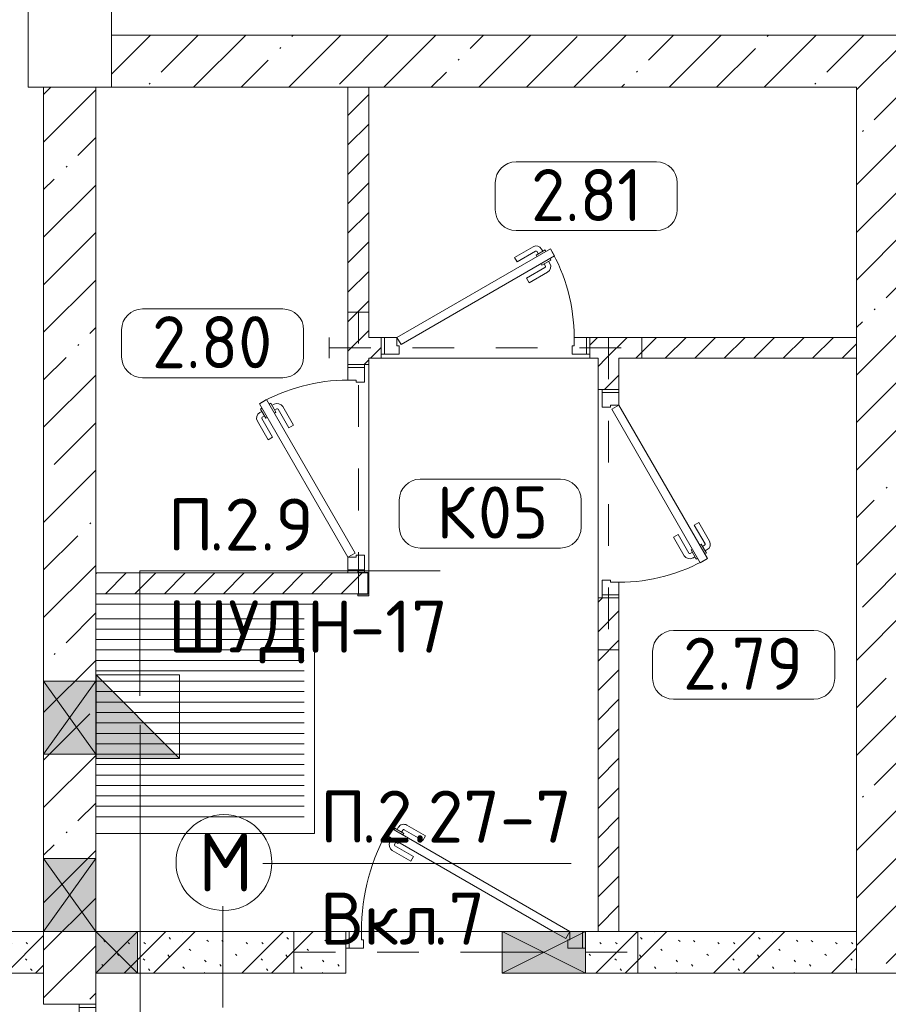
# Model space of a CAD drawing. Header units: millimetres. Extents: x -32229 to 291619, y -13689 to 125138.
# Tile 478 of 565: x 88565 to 92733, y 81350 to 86074. Entities that reach past the tile are written whole.
import ezdxf

# ---------------------------------------------------------------- set-up
doc = ezdxf.new("R2010")
doc.units = ezdxf.units.MM
doc.linetypes.add('3_ Штрих_ 1 х 1 мм', pattern=[400, 200, -200])
for name, color, linetype, lineweight in [('A-____-NOTE-TEXT', 7, 'Continuous', 18), ('A-AREA-____-IDEN', 7, 'Continuous', 9), ('A-DETL-____-THIN', 7, 'Continuous', 9), ('A-DOOR-____-MCUT', 7, 'Continuous', 9), ('A-DOOR-____-OTLN', 7, 'Continuous', 18), ('A-DOOR-FRAM-MCUT', 7, 'Continuous', 9), ('A-FLOR-____-OTLN', 7, 'Continuous', 18), ('A-GLAZ-____-MCUT', 7, 'Continuous', 9), ('A-GLAZ-____-OTLN', 7, 'Continuous', 18), ('A-WALL-____-MCUT', 7, 'Continuous', 40), ('A-WALL-____-PATT', 7, 'Continuous', 40), ('G-____-____-TEXT', 7, 'Continuous', 9), ('I-WALL-____-MCUT', 7, 'Continuous', 40), ('M-EQPM-____-OTLN', 7, 'Continuous', 18), ('S-BEAM-____-OTLN', 7, 'Continuous', 18), ('S-COLS-____-MCUT', 7, 'Continuous', 40), ('S-COLS-____-OTLN', 7, 'Continuous', 18)]:
    doc.layers.add(name, color=color, linetype=linetype, lineweight=lineweight)
doc.layers.add('A-DETL-____-OTLN', color=7, linetype='Continuous', lineweight=9, true_color=0x00a600)
doc.styles.add('GOST Common_2', font='GOST_Common.ttf', dxfattribs={"height": 280})
doc.styles.add('GOST Common_9', font='GOST_Common.ttf', dxfattribs={"height": 250})
doc.styles.add('ISOCPEUR', font='isocpeur.ttf', dxfattribs={"height": 250})
pattern_1 = [(135, (300.56, 377.28), (-565.6854, 6e-14), [10, -790]), (135, (349.8, 474.73), (-565.6854, 6e-14), [10, -790]), (135, (423.93, 473.06), (-565.6854, 6e-14), [10, -790]), (135, (229.92, 447.9), (-565.6854, 6e-14), [10, -790]), (135, (155.08, 447.9), (-565.6854, 6e-14), [10, -790]), (135, (114.9, 369.03), (-565.6854, 6e-14), [10, -790]), (135, (132.43, 285.8), (-565.6854, 6e-14), [10, -790]), (135, (214.66, 322), (-565.6854, 6e-14), [10, -790]), (135, (198.16, 261.88), (-565.6854, 6e-14), [10, -790]), (135, (45.2, 272.9), (-565.6854, 6e-14), [10, -790]), (135, (42.32, 336.16), (-565.6854, 6e-14), [10, -790]), (135, (92.26, 192.24), (-565.6854, 6e-14), [10, -790]), (135, (7.07, 149.2), (-565.6854, 6e-14), [10, -790]), (135, (80.6, 95.1), (-565.6854, 6e-14), [10, -790]), (135, (79.53, 36.94), (-565.6854, 6e-14), [10, -790]), (135, (153.87, 74.56), (-565.6854, 6e-14), [10, -790]), (135, (228.35, 124.8), (-565.6854, 6e-14), [10, -790]), (135, (279.75, 180.4), (-565.6854, 6e-14), [10, -790]), (135, (282.9, 31.63), (-565.6854, 6e-14), [10, -790]), (135, (377.38, 53.45), (-565.6854, 6e-14), [10, -790]), (135, (352.28, 102.7), (-565.6854, 6e-14), [10, -790]), (135, (354.05, 0), (-565.6854, 6e-14), [10, -790]), (135, (553.23, 16.45), (-565.6854, 6e-14), [10, -790]), (135, (542.38, 63.45), (-565.6854, 6e-14), [10, -790]), (135, (536.58, 239.3), (-565.6854, 6e-14), [10, -790]), (135, (475.85, 203.9), (-565.6854, 6e-14), [10, -790]), (135, (475.85, 316.54), (-565.6854, 6e-14), [10, -790]), (135, (520.8, 408.7), (-565.6854, 6e-14), [10, -790]), (135, (551.1, 470.8), (-565.6854, 6e-14), [10, -790]), (135, (235.25, 537.93), (-565.6854, 6e-14), [10, -790]), (135, (407.25, 547.65), (-565.6854, 6e-14), [10, -790]), (135, (94.5, 558.6), (-565.6854, 6e-14), [10, -790]), (135, (46.4, 532.3), (-565.6854, 6e-14), [10, -790]), (135, (85.56, 465.04), (-565.6854, 6e-14), [10, -790]), (135, (355.53, 181.14), (-565.6854, 6e-14), [10, -790]), (135, (362.23, 243.6), (-565.6854, 6e-14), [10, -790]), (135, (413.45, 344.1), (-565.6854, 6e-14), [10, -790]), (135, (286.3, 273.25), (-565.6854, 6e-14), [10, -790]), (135, (423.02, 263.72), (-565.6854, 6e-14), [10, -790]), (135, (162.94, 190.2), (-565.6854, 6e-14), [10, -790]), (135, (470.25, 120.93), (-565.6854, 6e-14), [10, -790]), (135, (484.48, 9.78), (-565.6854, 6e-14), [10, -790]), (45, (0, 212.13), (-565.6854, 0), []), (45, (212.13, 0), (-565.6854, 0), []), (45, (353.55, 0), (-565.6854, 0), []), (45, (0, 353.55), (-565.6854, 0), [])]
pattern_2 = [(45, (0, 0), (-70.71068, 70.71068), [])]
pattern_3 = [(45, (0, 0), (-228.0985, 228.0985), []), (45, (228.1, 0), (-228.0985, 228.0985), [403.225, -80.645, 6.706, -73.939])]

# ---------------------------------------------------------------- blocks, each defined once
blk = doc.blocks.new('АР_Дверь однопольная - 1000х2100h_850__Кладовая-4711806--02 ЭМ')
at = {"layer": 'A-DOOR-____-MCUT', "color": 253, "lineweight": 13, "true_color": 0xaaaaaa}
for p, q in [((311.1, 475), (-425, 50)), ((331.1, 440.4), (311.1, 475)), ((-405, 15.4), (331.1, 440.4)), ((-425, 50), (-405, 15.4))]:
    blk.add_line(p, q, dxfattribs=at)
at = {"layer": 'A-DOOR-____-OTLN', "color": 253, "lineweight": 5, "true_color": 0xaaaaaa}
for p, q in [((138.9, 433.3), (227.7, 484.6)), ((274.6, 463.2), (268.6, 473.6)), ((151.4, 411.7), (138.9, 433.3)), ((151.4, 411.7), (240.2, 462.9)), ((285.5, 469.4), (242.2, 444.4)), ((242.2, 444.4), (246.2, 437.5)), ((253, 450.7), (247, 461.1)), ((289.5, 462.5), (285.5, 469.4)), ((309.5, 427.9), (313.5, 420.9)), ((196.4, 333.7), (285.2, 385)), ((270.2, 395.9), (266.2, 402.9)), ((313.5, 420.9), (270.2, 395.9)), ((281, 402.2), (287, 391.8)), ((302.6, 414.7), (308.7, 404.3)), ((196.4, 333.7), (208.9, 312.1)), ((208.9, 312.1), (297.7, 363.3))]:
    blk.add_line(p, q, dxfattribs=at)
for centre, radius, start, end in [((242.7, 458.6), 30, 30, 120), ((-425, 50), 850, 360, 30), ((242.7, 458.6), 4.99, 30, 120), ((282.7, 389.3), 4.99, 300, 30), ((282.7, 389.3), 30, 300, 30)]:
    blk.add_arc(centre, radius, start, end, dxfattribs=at)
at = {"layer": 'A-DOOR-FRAM-MCUT', "color": 253, "lineweight": 13, "true_color": 0xaaaaaa}
for p, q in [((-485, 50), (-500, 50)), ((-425, 50), (-485, 50)), ((-485, 50), (-485, -30)), ((-425, 10), (-425, 50)), ((485, 50), (425, 50)), ((425, 50), (425, 10)), ((485, -30), (485, 50)), ((485, 50), (500, 50)), ((-415, 10), (-425, 10)), ((-415, -30), (-415, 10)), ((425, 10), (415, 10)), ((415, 10), (415, -30)), ((-485, -30), (-500, -30)), ((-485, -30), (-415, -30)), ((415, -30), (485, -30)), ((485, -30), (500, -30))]:
    blk.add_line(p, q, dxfattribs=at)
blk = doc.blocks.new('АР_Дверь однопольная - 1000х2100h_850__Кладовая-7348775--02 ЭМ')
at = {"layer": 'A-DOOR-____-MCUT', "color": 253, "lineweight": 13, "true_color": 0xaaaaaa}
for p, q in [((311.1, 475), (-425, 50)), ((331.1, 440.4), (311.1, 475)), ((-405, 15.4), (331.1, 440.4)), ((-425, 50), (-405, 15.4))]:
    blk.add_line(p, q, dxfattribs=at)
at = {"layer": 'A-DOOR-____-OTLN', "color": 253, "lineweight": 5, "true_color": 0xaaaaaa}
for p, q in [((138.9, 433.3), (227.7, 484.6)), ((274.6, 463.2), (268.6, 473.6)), ((151.4, 411.7), (138.9, 433.3)), ((151.4, 411.7), (240.2, 462.9)), ((285.5, 469.4), (242.2, 444.4)), ((242.2, 444.4), (246.2, 437.5)), ((253, 450.7), (247, 461.1)), ((289.5, 462.5), (285.5, 469.4)), ((309.5, 427.9), (313.5, 420.9)), ((196.4, 333.7), (285.2, 385)), ((270.2, 395.9), (266.2, 402.9)), ((313.5, 420.9), (270.2, 395.9)), ((281, 402.2), (287, 391.8)), ((302.6, 414.7), (308.7, 404.3)), ((196.4, 333.7), (208.9, 312.1)), ((208.9, 312.1), (297.7, 363.3))]:
    blk.add_line(p, q, dxfattribs=at)
for centre, radius, start, end in [((242.7, 458.6), 30, 30, 120), ((-425, 50), 850, 360, 30), ((242.7, 458.6), 4.99, 30, 120), ((282.7, 389.3), 4.99, 300, 30), ((282.7, 389.3), 30, 300, 30)]:
    blk.add_arc(centre, radius, start, end, dxfattribs=at)
at = {"layer": 'A-DOOR-FRAM-MCUT', "color": 253, "lineweight": 13, "true_color": 0xaaaaaa}
for p, q in [((-485, 50), (-500, 50)), ((-425, 50), (-485, 50)), ((-485, 50), (-485, -30)), ((-425, 10), (-425, 50)), ((485, 50), (425, 50)), ((425, 50), (425, 10)), ((485, -30), (485, 50)), ((485, 50), (500, 50)), ((-415, 10), (-425, 10)), ((-415, -30), (-415, 10)), ((425, 10), (415, 10)), ((415, 10), (415, -30)), ((-485, -30), (-500, -30)), ((-485, -30), (-415, -30)), ((415, -30), (485, -30)), ((485, -30), (500, -30))]:
    blk.add_line(p, q, dxfattribs=at)
blk = doc.blocks.new('АР_Дверь однопольная - 1150х2100h_кл_ коридор-V8--02 ЭМ')
at = {"layer": 'A-DOOR-____-MCUT', "color": 253, "lineweight": 13, "true_color": 0xaaaaaa}
for p, q in [((-366, 600), (-386, 565.4)), ((500, 100), (-366, 600)), ((-386, 565.4), (420, 100)), ((420, 100), (480, 65.4)), ((480, 65.4), (500, 100))]:
    blk.add_line(p, q, dxfattribs=at)
at = {"layer": 'A-DOOR-____-OTLN', "color": 253, "lineweight": 5, "true_color": 0xaaaaaa}
for p, q in [((-344.4, 587.5), (-340.4, 594.4)), ((-340.4, 594.4), (-297.1, 569.4)), ((-329.5, 588.2), (-323.5, 598.6)), ((-307.9, 575.7), (-301.9, 586.1)), ((-297.1, 569.4), (-301.1, 562.5)), ((-206.3, 536.7), (-295.1, 587.9)), ((-193.8, 558.3), (-282.6, 609.6)), ((-364.4, 552.9), (-368.4, 545.9)), ((-368.4, 545.9), (-325.1, 520.9)), ((-357.5, 539.7), (-363.6, 529.3)), ((-335.9, 527.2), (-341.9, 516.8)), ((-325.1, 520.9), (-321.1, 527.9)), ((-206.3, 536.7), (-193.8, 558.3)), ((-263.8, 437.1), (-352.6, 488.3)), ((-251.3, 458.7), (-340.1, 510)), ((-251.3, 458.7), (-263.8, 437.1))]:
    blk.add_line(p, q, dxfattribs=at)
for centre, radius, start, end in [((500, 100), 1000, 150, 180), ((-297.6, 583.6), 30, 60, 150), ((-297.6, 583.6), 4.99, 60, 150), ((-337.6, 514.3), 30, 150, 240), ((-337.6, 514.3), 4.99, 150, 240)]:
    blk.add_arc(centre, radius, start, end, dxfattribs=at)
at = {"layer": 'A-DOOR-FRAM-MCUT', "color": 253, "lineweight": 13, "true_color": 0xaaaaaa}
for p, q in [((-560, 100), (-575, 100)), ((-500, 100), (-560, 100)), ((-560, 100), (-560, 20)), ((-500, 60), (-500, 100)), ((560, 100), (500, 100)), ((500, 100), (500, 60)), ((560, 20), (560, 100)), ((560, 100), (575, 100)), ((-490, 60), (-500, 60)), ((-490, 20), (-490, 60)), ((500, 60), (490, 60)), ((490, 60), (490, 20)), ((-560, 20), (-575, 20)), ((-560, 20), (-490, 20)), ((490, 20), (560, 20)), ((560, 20), (575, 20))]:
    blk.add_line(p, q, dxfattribs=at)
blk = doc.blocks.new('АР_Приямок - ПР-2_1050х1100-V67--02 ЭМ')
at = {"layer": 'M-EQPM-____-OTLN', "lineweight": 5, "true_color": 0xaaaaaa}
h = blk.add_hatch(dxfattribs=at)
h.set_pattern_fill('FP_31', color=253, style=0, pattern_type=2)
h.set_pattern_definition([(90, (0, 0), (-50, 3e-15), [])])
h.paths.add_polyline_path([(50, -525), (1050, -525), (1050, 475), (50, 475), (50, 450.5)])
at = {"layer": 'M-EQPM-____-OTLN', "color": 253, "lineweight": 13, "true_color": 0xaaaaaa}
for p, q in [((0, -525), (0, 525)), ((0, 525), (1100, 525)), ((1100, 525), (1100, -525))]:
    blk.add_line(p, q, dxfattribs=at)
blk = doc.blocks.new('АР_Отверстие прямоугольное - ОВВ-4137095--02 ЭМ')
at = {"layer": 'A-GLAZ-____-OTLN', "lineweight": 13, "true_color": 0xf0f0f0}
blk.add_hatch(color=7, dxfattribs=at).paths.add_polyline_path([(-50, -125), (300, -125), (300, 125), (-50, 125)])
at = {"layer": 'A-GLAZ-____-MCUT', "color": 253, "lineweight": 13, "true_color": 0xaaaaaa}
for p, q in [((-50, 125), (-50, -125)), ((300, 125), (300, -125))]:
    blk.add_line(p, q, dxfattribs=at)
at = {"layer": 'A-GLAZ-____-OTLN', "color": 253, "lineweight": 5, "true_color": 0xaaaaaa}
for p, q in [((300, 125), (-50, -125)), ((-50, 125), (300, -125))]:
    blk.add_line(p, q, dxfattribs=at)
at = {"layer": 'A-GLAZ-____-OTLN', "color": 253, "lineweight": 13, "true_color": 0xaaaaaa}
for p, q in [((300, 125), (-50, 125)), ((-50, 125), (-50, -125)), ((300, -125), (300, 125)), ((-50, -125), (300, -125))]:
    blk.add_line(p, q, dxfattribs=at)
blk = doc.blocks.new('АР_Отверстие прямоугольное - ОВВ-3600763--02 ЭМ')
at = {"layer": 'A-GLAZ-____-OTLN', "lineweight": 13, "true_color": 0xf0f0f0}
blk.add_hatch(color=7, dxfattribs=at).paths.add_polyline_path([(-50, -125), (300, -125), (300, 125), (-50, 125)])
at = {"layer": 'A-GLAZ-____-MCUT', "color": 253, "lineweight": 13, "true_color": 0xaaaaaa}
for p, q in [((-50, 125), (-50, -125)), ((300, 125), (300, -125))]:
    blk.add_line(p, q, dxfattribs=at)
at = {"layer": 'A-GLAZ-____-OTLN', "color": 253, "lineweight": 5, "true_color": 0xaaaaaa}
for p, q in [((300, 125), (-50, -125)), ((-50, 125), (300, -125))]:
    blk.add_line(p, q, dxfattribs=at)
at = {"layer": 'A-GLAZ-____-OTLN', "color": 253, "lineweight": 13, "true_color": 0xaaaaaa}
for p, q in [((300, 125), (-50, 125)), ((-50, 125), (-50, -125)), ((300, -125), (300, 125)), ((-50, -125), (300, -125))]:
    blk.add_line(p, q, dxfattribs=at)
blk = doc.blocks.new('АР_Отверстие прямоугольное - АПТ-3880562--02 ЭМ')
at = {"layer": 'A-GLAZ-____-OTLN', "lineweight": 13, "true_color": 0xf0f0f0}
blk.add_hatch(color=7, dxfattribs=at).paths.add_polyline_path([(-75, 100), (-75, -100), (325, -100), (325, 100)])
at = {"layer": 'A-GLAZ-____-MCUT', "color": 253, "lineweight": 13, "true_color": 0xaaaaaa}
for p, q in [((-75, 100), (-75, -100)), ((325, 100), (325, -100))]:
    blk.add_line(p, q, dxfattribs=at)
at = {"layer": 'A-GLAZ-____-OTLN', "color": 253, "lineweight": 5, "true_color": 0xaaaaaa}
for p, q in [((325, 100), (-75, -100)), ((-75, 100), (325, -100))]:
    blk.add_line(p, q, dxfattribs=at)
at = {"layer": 'A-GLAZ-____-OTLN', "color": 253, "lineweight": 13, "true_color": 0xaaaaaa}
for p, q in [((325, 100), (-75, 100)), ((-75, 100), (-75, -100)), ((325, -100), (325, 100)), ((-75, -100), (325, -100))]:
    blk.add_line(p, q, dxfattribs=at)
blk = doc.blocks.new('АР_Дверь однопольная - 1300х2100h_лест__лифт_ холл-3146674--02 ЭМ')
at = {"layer": 'A-DOOR-____-MCUT', "color": 253, "lineweight": 13, "true_color": 0xaaaaaa}
for p, q in [((-420.9, 700), (-440.9, 665.4)), ((-440.9, 665.4), (555, 90.4)), ((575, 125), (-420.9, 700)), ((555, 90.4), (575, 125))]:
    blk.add_line(p, q, dxfattribs=at)
at = {"layer": 'A-DOOR-____-OTLN', "color": 253, "lineweight": 5, "true_color": 0xaaaaaa}
for p, q in [((-248.7, 658.3), (-337.5, 709.6)), ((-399.3, 687.5), (-395.3, 694.4)), ((-395.3, 694.4), (-352, 669.4)), ((-384.5, 688.2), (-378.4, 698.6)), ((-362.8, 675.7), (-356.8, 686.1)), ((-352, 669.4), (-356, 662.5)), ((-261.2, 636.7), (-350, 687.9)), ((-419.3, 652.9), (-423.3, 645.9)), ((-423.3, 645.9), (-380, 620.9)), ((-412.5, 639.7), (-418.5, 629.3)), ((-390.8, 627.2), (-396.8, 616.8)), ((-380, 620.9), (-376, 627.9)), ((-261.2, 636.7), (-248.7, 658.3)), ((-318.7, 537.1), (-407.5, 588.3)), ((-306.2, 558.7), (-395, 610)), ((-306.2, 558.7), (-318.7, 537.1))]:
    blk.add_line(p, q, dxfattribs=at)
for centre, radius, start, end in [((-352.5, 683.6), 30, 60, 150), ((575, 125), 1150, 150, 180), ((-352.5, 683.6), 4.99, 60, 150), ((-392.5, 614.3), 30, 150, 240), ((-392.5, 614.3), 4.99, 150, 240)]:
    blk.add_arc(centre, radius, start, end, dxfattribs=at)
at = {"layer": 'A-DOOR-FRAM-MCUT', "color": 253, "lineweight": 13, "true_color": 0xaaaaaa}
for p, q in [((-635, 125), (-650, 125)), ((-575, 125), (-635, 125)), ((-635, 125), (-635, 45)), ((-575, 85), (-575, 125)), ((635, 125), (575, 125)), ((575, 125), (575, 85)), ((635, 45), (635, 125)), ((635, 125), (650, 125)), ((-565, 85), (-575, 85)), ((-565, 45), (-565, 85)), ((575, 85), (565, 85)), ((565, 85), (565, 45)), ((-635, 45), (-650, 45)), ((-635, 45), (-565, 45)), ((565, 45), (635, 45)), ((635, 45), (650, 45))]:
    blk.add_line(p, q, dxfattribs=at)
blk = doc.blocks.new('АР_Отверстие прямоугольное - ВК-4000321--02 ЭМ')
at = {"layer": 'A-GLAZ-____-OTLN', "lineweight": 13, "true_color": 0xf0f0f0}
blk.add_hatch(color=7, dxfattribs=at).paths.add_polyline_path([(225, -100), (225, 100), (25, 100), (25, -100)])
at = {"layer": 'A-GLAZ-____-MCUT', "color": 253, "lineweight": 13, "true_color": 0xaaaaaa}
for p, q in [((25, 100), (25, -100)), ((225, 100), (225, -100))]:
    blk.add_line(p, q, dxfattribs=at)
at = {"layer": 'A-GLAZ-____-OTLN', "color": 253, "lineweight": 5, "true_color": 0xaaaaaa}
for p, q in [((225, 100), (25, -100)), ((25, 100), (225, -100))]:
    blk.add_line(p, q, dxfattribs=at)
at = {"layer": 'A-GLAZ-____-OTLN', "color": 253, "lineweight": 13, "true_color": 0xaaaaaa}
for p, q in [((225, 100), (25, 100)), ((25, 100), (25, -100)), ((225, -100), (225, 100)), ((25, -100), (225, -100))]:
    blk.add_line(p, q, dxfattribs=at)
blk = doc.blocks.new('АР_Перемычка - 200_Уx2_75x5__250-250-V91--02 ЭМ')
at = {"layer": 'S-BEAM-____-OTLN', "color": 9, "linetype": '3_ Штрих_ 1 х 1 мм', "lineweight": 15, "true_color": 0xc4c4c4}
for p, q in [((-825, 100), (-825, -100)), ((825, 100), (825, -100)), ((-825, 0), (175, 0)), ((175, 0), (575, 0)), ((575, 0), (825, 0))]:
    blk.add_line(p, q, dxfattribs=at)
blk = doc.blocks.new('АР_Перемычка - 100_Уx1_75x5__250-250-6683530--02 ЭМ')
at = {"layer": 'S-BEAM-____-OTLN', "color": 9, "linetype": '3_ Штрих_ 1 х 1 мм', "lineweight": 15, "true_color": 0xc4c4c4}
for p, q in [((-750, 50), (-750, -50)), ((750, 50), (750, -50)), ((-750, 0), (750, 0))]:
    blk.add_line(p, q, dxfattribs=at)
blk = doc.blocks.new('АР_Перемычка - 100_Уx1_75x5__100-250-7348776--02 ЭМ')
at = {"layer": 'S-BEAM-____-OTLN', "color": 9, "linetype": '3_ Штрих_ 1 х 1 мм', "lineweight": 15, "true_color": 0xc4c4c4}
for p, q in [((-600, 50), (-600, -50)), ((750, 50), (750, -50)), ((-600, 0), (750, 0))]:
    blk.add_line(p, q, dxfattribs=at)
blk = doc.blocks.new('АР_Фахверк_ _Швеллер полки параллельные_ - 12П-7346089--02 ЭМ')
at = {"layer": 'S-COLS-____-OTLN', "lineweight": 15, "true_color": 0xaaaaaa}
blk.add_hatch(color=253, dxfattribs=at).paths.add_polyline_path([(-16.6, 60), (-16.6, -60), (35.4, -60), (35.4, -52.2), (-11.8, -52.2), (-11.8, 52.2), (35.4, 52.2), (35.4, 60)])
at = {"layer": 'S-COLS-____-MCUT', "color": 253, "lineweight": 15, "true_color": 0xaaaaaa}
for p, q in [((35.4, 60), (-16.6, 60)), ((-16.6, 60), (-16.6, -60)), ((-11.8, -52.2), (-11.8, 52.2)), ((-11.8, 52.2), (35.4, 52.2)), ((35.4, 52.2), (35.4, 60)), ((-16.6, -60), (35.4, -60)), ((35.4, -52.2), (-11.8, -52.2)), ((35.4, -60), (35.4, -52.2))]:
    blk.add_line(p, q, dxfattribs=at)
blk = doc.blocks.new('Наметкина 10_РД_АР_П_отсоединено_rvt-1--02 ЭМ')
at = {"layer": 'A-WALL-____-PATT', "lineweight": 5, "true_color": 0xaaaaaa}
h = blk.add_hatch(dxfattribs=at)
h.set_pattern_fill('FP_3', color=253, style=0, pattern_type=2)
h.set_pattern_definition(pattern_3)
h.paths.add_polyline_path([(100569.3, 85750), (107205.3, 85750), (107205.3, 86000), (98130.3, 86000), (98130.3, 85750), (98580.3, 85750)])
h.paths.add_polyline_path([(89921.5, 85750), (96530.3, 85750), (96530.3, 86000), (89005.3, 86000), (89005.3, 85750)])
h = blk.add_hatch(dxfattribs=at)
h.set_pattern_fill('FP_3', color=253, style=0, pattern_type=2)
h.set_pattern_definition(pattern_3)
h.paths.add_polyline_path([(88680.3, 77350), (88930.3, 77350), (88930.3, 80050), (88680.3, 80050), (88680.3, 77945.1)])
h.paths.add_polyline_path([(88680.3, 81350), (88930.3, 81350), (88930.3, 85750), (88680.3, 85750), (88680.3, 81500)])
h = blk.add_hatch(dxfattribs=at)
h.set_pattern_fill('FP_2', color=253, style=0, pattern_type=2)
h.set_pattern_definition(pattern_2)
h.paths.add_polyline_path([(90172.6, 83320), (90235.5, 83320), (90234.1, 83420), (90140.3, 83420), (90140.3, 83320)])
h.paths.add_polyline_path([(90140.3, 84420), (90240.3, 84420), (90240.3, 85750), (90140.3, 85750)])
h = blk.add_hatch(dxfattribs=at)
h.set_pattern_fill('FP_3', color=253, style=0, pattern_type=2)
h.set_pattern_definition(pattern_3)
h.paths.add_polyline_path([(92580.3, 81500), (92830.3, 81500), (92830.3, 85750), (92580.3, 85750), (92580.3, 82245.8)])
h = blk.add_hatch(dxfattribs=at)
h.set_pattern_fill('FP_2', color=253, style=0, pattern_type=2)
h.set_pattern_definition(pattern_2)
h.paths.add_polyline_path([(91300.3, 84450), (92580.3, 84450), (92580.3, 84550), (91300.3, 84550)])
h.paths.add_polyline_path([(90240.3, 84450), (90300.3, 84450), (90300.3, 84550), (90240.3, 84550)])
h = blk.add_hatch(dxfattribs=at)
h.set_pattern_fill('FP_2', color=253, style=0, pattern_type=2)
h.set_pattern_definition(pattern_2)
h.paths.add_polyline_path([(91440.3, 81700), (91440.3, 83300), (91340.3, 83300), (91340.3, 81700)])
h.paths.add_polyline_path([(91340.3, 84300), (91440.3, 84300), (91440.3, 84450), (91340.3, 84450), (91340.3, 84396.2)])
h = blk.add_hatch(dxfattribs=at)
h.set_pattern_fill('FP_2', color=253, style=0, pattern_type=2)
h.set_pattern_definition(pattern_2)
h.paths.add_polyline_path([(88930.3, 83320), (90140.3, 83320), (90140.3, 83420), (88930.3, 83420)])
h = blk.add_hatch(dxfattribs=at)
h.set_pattern_fill('FP_1', color=253, style=0, pattern_type=2)
h.set_pattern_definition(pattern_1)
h.paths.add_polyline_path([(88680.3, 81500), (88680.3, 81700), (82205.3, 81700), (82205.3, 81500), (88525.3, 81500)])
h = blk.add_hatch(dxfattribs=at)
h.set_pattern_fill('FP_1', color=253, style=0, pattern_type=2)
h.set_pattern_definition(pattern_1)
h.paths.add_polyline_path([(91280.3, 81500), (92580.3, 81500), (92580.3, 81700), (91280.3, 81700)])
h.paths.add_polyline_path([(89130.3, 81500), (90130.3, 81500), (90130.3, 81700), (88930.3, 81700), (88930.3, 81500)])
at = {"layer": 'A-FLOR-____-OTLN', "color": 253, "lineweight": 13, "true_color": 0xaaaaaa}
for p, q in [((90240.3, 84420), (90240.3, 83430)), ((90240.3, 83430), (90240.3, 84420)), ((91300.3, 84450), (90300.3, 84450)), ((90300.3, 84450), (91300.3, 84450)), ((91340.3, 83300), (91340.3, 84300)), ((91340.3, 84300), (91340.3, 83300)), ((88930.3, 83270), (89980.3, 83270)), ((89980.3, 83270), (89980.3, 82170)), ((89980.3, 82170), (88930.3, 82170)), ((88930.3, 81700), (89130.3, 81700)), ((89130.3, 81700), (89921.5, 81700)), ((90145.3, 81700), (90130.3, 81700)), ((90130.3, 81700), (90145.3, 81700)), ((90880.3, 81700), (90205.3, 81700)), ((90205.3, 81700), (90880.3, 81700)), ((91125.3, 81700), (90880.3, 81700)), ((90880.3, 81700), (91125.3, 81700)), ((91280.3, 81700), (91265.3, 81700)), ((91265.3, 81700), (91280.3, 81700))]:
    blk.add_line(p, q, dxfattribs=at)
at = {"layer": 'A-WALL-____-MCUT', "color": 253, "lineweight": 13, "true_color": 0xaaaaaa}
for p, q in [((96530.3, 86000), (89005.3, 86000)), ((89005.3, 86000), (89005.3, 85750)), ((88680.3, 85750), (88680.3, 82900)), ((88930.3, 85750), (88680.3, 85750)), ((88930.3, 82900), (88930.3, 85750)), ((89005.3, 85750), (92580.3, 85750)), ((92580.3, 85750), (92580.3, 81500)), ((88680.3, 82900), (88680.3, 82550)), ((88930.3, 82550), (88930.3, 82900)), ((88680.3, 82550), (88680.3, 82050)), ((88930.3, 82050), (88930.3, 82550)), ((88680.3, 82050), (88680.3, 81700)), ((88930.3, 81500), (88930.3, 82050)), ((88680.3, 81700), (88680.3, 81350)), ((88930.3, 81350), (88930.3, 81500)), ((92580.3, 81500), (92830.3, 81500)), ((88680.3, 81350), (88930.3, 81350))]:
    blk.add_line(p, q, dxfattribs=at)
at = {"layer": 'I-WALL-____-MCUT', "color": 253, "lineweight": 13, "true_color": 0xaaaaaa}
for p, q in [((90140.3, 85750), (90140.3, 84420)), ((90240.3, 85750), (90140.3, 85750)), ((90240.3, 84550), (90240.3, 85750)), ((90300.3, 84550), (90240.3, 84550)), ((90300.3, 84450), (90300.3, 84550)), ((92580.3, 84550), (91300.3, 84550)), ((91300.3, 84550), (91300.3, 84450)), ((92580.3, 84450), (92580.3, 84550)), ((90140.3, 84420), (90240.3, 84420)), ((90240.3, 84420), (90240.3, 84450)), ((90240.3, 84450), (90300.3, 84450)), ((91300.3, 84450), (91340.3, 84450)), ((91340.3, 84450), (91340.3, 84300)), ((91440.3, 84450), (92580.3, 84450)), ((91440.3, 84300), (91440.3, 84450)), ((91340.3, 84300), (91440.3, 84300)), ((90140.3, 83420), (88930.3, 83420)), ((88930.3, 83420), (88930.3, 83320)), ((90235.5, 83420), (90140.3, 83420)), ((88930.3, 83320), (90140.3, 83320)), ((90140.3, 83320), (90235.6, 83320)), ((91340.3, 83300), (91340.3, 81700)), ((91440.3, 83300), (91340.3, 83300)), ((91440.3, 81700), (91440.3, 83300)), ((88680.3, 81700), (88525.3, 81700)), ((88680.3, 81500), (88680.3, 81700)), ((89130.3, 81700), (88930.3, 81700)), ((88930.3, 81700), (88930.3, 81500)), ((90130.3, 81700), (89130.3, 81700)), ((90130.3, 81500), (90130.3, 81700)), ((92580.3, 81700), (91280.3, 81700)), ((91280.3, 81700), (91280.3, 81500)), ((91340.3, 81700), (91440.3, 81700)), ((92580.3, 81500), (92580.3, 81700)), ((88525.3, 81500), (88680.3, 81500)), ((88930.3, 81500), (89130.3, 81500)), ((89130.3, 81500), (90130.3, 81500)), ((91280.3, 81500), (92580.3, 81500))]:
    blk.add_line(p, q, dxfattribs=at)
at = {"layer": 'S-COLS-____-MCUT', "color": 253, "lineweight": 15, "true_color": 0xaaaaaa}
for p, q in [((88605.3, 88150), (88605.3, 85750)), ((89005.3, 85750), (89005.3, 88150)), ((88605.3, 85750), (89005.3, 85750))]:
    blk.add_line(p, q, dxfattribs=at)
at = {"layer": 'A-DOOR-____-OTLN', "color": 253, "lineweight": 13, "true_color": 0xaaaaaa}
for name, p in [('АР_Дверь однопольная - 1000х2100h_850__Кладовая-4711806--02 ЭМ', (90800.3, 84500)), ('АР_Дверь однопольная - 1150х2100h_кл_ коридор-V8--02 ЭМ', (90705.3, 81600))]:
    blk.add_blockref(name, p, dxfattribs=at)
for name, p, rotation in [('АР_Дверь однопольная - 1000х2100h_850__Кладовая-7348775--02 ЭМ', (90190.3, 83920), 90), ('АР_Дверь однопольная - 1000х2100h_850__Кладовая-4711806--02 ЭМ', (91390.3, 83800), 270), ('АР_Дверь однопольная - 1300х2100h_лест__лифт_ холл-3146674--02 ЭМ', (88805.3, 80700), 269.9999999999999)]:
    blk.add_blockref(name, p, dxfattribs=dict(at, rotation=rotation))
at = {"layer": 'A-GLAZ-____-OTLN', "color": 253, "lineweight": 13, "true_color": 0xaaaaaa}
for name, p, rotation in [('АР_Отверстие прямоугольное - ОВВ-4137095--02 ЭМ', (88805.3, 82600), 89.9999999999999), ('АР_Отверстие прямоугольное - ОВВ-3600763--02 ЭМ', (88805.3, 81750), 89.9999999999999), ('АР_Отверстие прямоугольное - АПТ-3880562--02 ЭМ', (91205.3, 81600), 180)]:
    blk.add_blockref(name, p, dxfattribs=dict(at, rotation=rotation))
blk.add_blockref('АР_Отверстие прямоугольное - ВК-4000321--02 ЭМ', (88905.3, 81600), dxfattribs=at)
at = {"layer": 'M-EQPM-____-OTLN', "color": 253, "lineweight": 13, "true_color": 0xaaaaaa, "rotation": 269.999999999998}
blk.add_blockref('АР_Приямок - ПР-2_1050х1100-V67--02 ЭМ', (89455.3, 83270), dxfattribs=at)
at = {"layer": 'S-BEAM-____-OTLN', "color": 253, "lineweight": 13, "true_color": 0xaaaaaa}
for name, p, rotation in [('АР_Перемычка - 100_Уx1_75x5__100-250-7348776--02 ЭМ', (90190.3, 83920), 90), ('АР_Перемычка - 100_Уx1_75x5__250-250-6683530--02 ЭМ', (91390.3, 83800), 270)]:
    blk.add_blockref(name, p, dxfattribs=dict(at, rotation=rotation))
for name, p in [('АР_Перемычка - 100_Уx1_75x5__250-250-6683530--02 ЭМ', (90800.3, 84500)), ('АР_Перемычка - 200_Уx2_75x5__250-250-V91--02 ЭМ', (90705.3, 81600))]:
    blk.add_blockref(name, p, dxfattribs=at)
at = {"layer": 'S-COLS-____-OTLN', "color": 253, "lineweight": 13, "true_color": 0xaaaaaa, "rotation": 180}
blk.add_blockref('АР_Фахверк_ _Швеллер полки параллельные_ - 12П-7346089--02 ЭМ', (90223.7, 83370), dxfattribs=at)
blk = doc.blocks.new('Марка помещения 2 - Марка помещения 2-1605974--02 ЭМ')
at = {"layer": 'A-AREA-____-IDEN', "color": 253, "true_color": 0xaaaaaa}
for p, q in [((-1.797, 0.841), (1.569, 0.841)), ((-2.297, -0.309), (-2.297, 0.341)), ((2.069, 0.341), (2.069, -0.309)), ((1.569, -0.809), (-1.797, -0.809))]:
    blk.add_line(p, q, dxfattribs=at)
for centre, start, end in [((-1.797, 0.341), 90, 180), ((1.569, 0.341), 0, 90), ((-1.797, -0.309), 180, 270), ((1.569, -0.309), 270, 360)]:
    blk.add_arc(centre, 0.5, start, end, dxfattribs=at)
blk = doc.blocks.new('УГО_Шкаф - УГО_Шкаф-2925116--02 ЭМ')
at = {"layer": 'A-____-NOTE-TEXT', "lineweight": 9, "true_color": 0x0000ff}
blk.add_hatch(color=5, dxfattribs=at).paths.add_polyline_path([(1, 2), (1, 0), (-1, 0)])
at = {"layer": 'A-____-NOTE-TEXT', "color": 5, "lineweight": 9, "true_color": 0x0000ff}
for p, q in [((-1, 0), (-1, 2)), ((-1, 2), (1, 2)), ((1, 2), (-1, 0)), ((1, 0), (1, 2)), ((1, 0), (1, 2)), ((1, 0), (-1, 0)), ((-1, 0), (1, 0))]:
    blk.add_line(p, q, dxfattribs=at)

msp = doc.modelspace()

# ---------------------------------------------------------------- linework, layer by layer
at = {"layer": 'A-____-NOTE-TEXT', "color": 5, "lineweight": 9, "true_color": 0x0000ff}
msp.add_circle((89545.3, 82030), 230, dxfattribs=at)
at = {"layer": 'A-DETL-____-OTLN', "color": 5, "true_color": 0x0000ff}
for p, q in [((89143.6, 79331.5), (89143.6, 82691.5)), ((89540.2, 81820.3), (89540.2, 81335))]:
    msp.add_line(p, q, dxfattribs=at)
at = {"layer": 'A-DETL-____-THIN'}
for p, q in [((90582.1, 83430), (89142.1, 83430)), ((89142.1, 83430), (89142.1, 82830)), ((91211.5, 82025.8), (89731.5, 82025.8))]:
    msp.add_line(p, q, dxfattribs=at)

# ---------------------------------------------------------------- block references
at = {"lineweight": 5}
msp.add_blockref('Наметкина 10_РД_АР_П_отсоединено_rvt-1--02 ЭМ', (0, 0), dxfattribs=at)
at = {"layer": 'A-____-NOTE-TEXT', "color": 5, "lineweight": 9, "true_color": 0x0000ff, "xscale": 200, "yscale": 200, "zscale": 200, "rotation": 270}
msp.add_blockref('УГО_Шкаф - УГО_Шкаф-2925116--02 ЭМ', (88932.1, 82730), dxfattribs=at)
at = {"layer": 'A-AREA-____-IDEN', "color": 253, "true_color": 0xaaaaaa, "xscale": 199.9999999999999, "yscale": 199.9999999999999, "zscale": 199.9999999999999}
for p in [(91306.3, 85223.8), (89513.8, 84518.1), (90845.9, 83701), (92061.5, 82975.3)]:
    msp.add_blockref('Марка помещения 2 - Марка помещения 2-1605974--02 ЭМ', p, dxfattribs=at)

# ---------------------------------------------------------------- texts
at = {"layer": 'A-____-NOTE-TEXT', "color": 5, "lineweight": 9, "true_color": 0x0000ff, "insert": (89422.5, 82172), "char_height": 280, "width": 304.641, "attachment_point": 1, "style": 'GOST Common_2'}
msp.add_mtext('\\fGOST Common|b0|i0|c204|p34|;М', dxfattribs=at)
at = {"layer": 'A-AREA-____-IDEN', "color": 253, "true_color": 0xaaaaaa, "char_height": 250, "attachment_point": 1, "style": 'GOST Common_9'}
for s, insert, width in [('2.81', (91018.8, 85357.6), 705.485), ('2.80', (89200.3, 84651.8), 769.62), ('\\fGOST Common|b0|i0|c204|p34|;К', (90565.4, 83834.7), 240.506), ('05', (90763.9, 83834.7), 448.945), ('2.79', (91748, 83109.1), 769.62)]:
    msp.add_mtext(s, dxfattribs=dict(at, insert=insert, width=width))
at = {"layer": 'G-____-____-TEXT', "char_height": 250, "attachment_point": 1, "style": 'ISOCPEUR'}
for s, insert, width in [('\\fISOCPEUR|b0|i0|c204|p34|;П', (89275.5, 83776.9), 240.506), ('.2.9', (89473.9, 83776.9), 609.283), ('ШУДН', (89275.5, 83287.4), 1058.227), ('-17', (90148.6, 83287.4), 561.181), ('\\fISOCPEUR|b0|i0|c204|p34|;П', (90006.3, 82375.6), 240.506), ('.2.27-7', (90204.7, 82375.6), 1234.599), ('Вкл', (90006.3, 81886.1), 657.384), ('.7', (90548.7, 81886.1), 304.641)]:
    msp.add_mtext(s, dxfattribs=dict(at, insert=insert, width=width))

doc.saveas('drawing.dxf')
